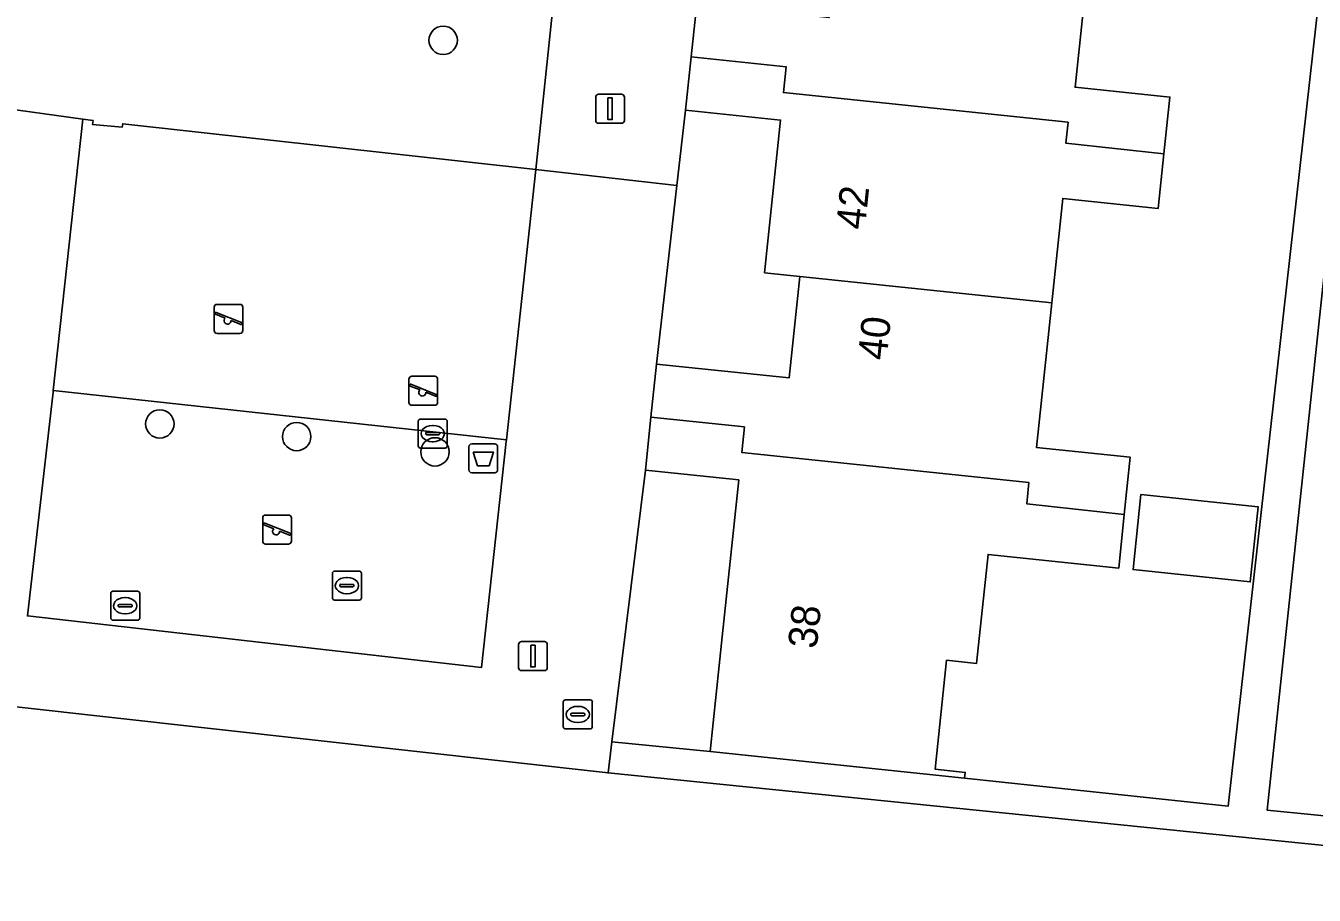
# Model space of a CAD drawing. Extents: x 162082 to 163401, y 388089 to 388636.
# Drawn here: x 162754.56 to 162798.94, y 388131.14 to 388161.11 of the extents above; entities that cross this region are included whole.
import ezdxf

# ---------------------------------------------------------------- set-up
doc = ezdxf.new("R2010")
doc.units = 0
for name, color, linetype in [('IMGEO_Afvalbak', 7, 'Continuous'), ('IMGEO_Boom', 7, 'Continuous'), ('IMGEO_Brandkraan', 7, 'Continuous'), ('IMGEO_Erf', 7, 'Continuous'), ('IMGEO_Kolk', 7, 'Continuous'), ('IMGEO_Lichtmast', 7, 'Continuous'), ('IMGEO_Pand', 7, 'Continuous'), ('IMGEO_Pand_nummerreeks', 7, 'Continuous'), ('IMGEO_Rioolput', 7, 'Continuous'), ('IMGEO_Speelvoorziening', 7, 'Continuous'), ('IMGEO_Terreindeel_zand', 7, 'Continuous'), ('IMGEO_Voetpad_open', 7, 'Continuous')]:
    doc.layers.add(name, color=color, linetype=linetype)

msp = doc.modelspace()

# ---------------------------------------------------------------- linework, layer by layer
at = {"layer": 'IMGEO_Afvalbak'}
for p, q in [((162769.821, 388145.802), (162769.821, 388146.602)), ((162769.821, 388146.602), (162769.821, 388145.802)), ((162769.921, 388146.702), (162770.711, 388146.702)), ((162770.711, 388146.702), (162769.921, 388146.702)), ((162770.811, 388146.602), (162770.811, 388145.802)), ((162770.811, 388145.802), (162770.811, 388146.602)), ((162770.711, 388145.702), (162769.921, 388145.702)), ((162769.921, 388145.702), (162770.711, 388145.702))]:
    msp.add_line(p, q, dxfattribs=at)
msp.add_lwpolyline([(162769.964, 388146.416), (162770.668, 388146.416), (162770.519, 388145.946), (162770.113, 388145.946), (162769.964, 388146.416)], dxfattribs=at)
for centre, start, end in [((162769.921, 388146.602), 90, 180), ((162769.921, 388146.602), 90, 180), ((162770.711, 388146.602), 0, 90), ((162770.711, 388146.602), 360, 90), ((162769.921, 388145.802), 180, 270), ((162769.921, 388145.802), 180, 270), ((162770.711, 388145.802), 270, 0), ((162770.711, 388145.802), 270, 0)]:
    msp.add_arc(centre, 0.1, start, end, dxfattribs=at)
at = {"layer": 'IMGEO_Boom'}
for centre in [(162768.936, 388160.614), (162759.174, 388147.388), (162763.891, 388146.952), (162768.654, 388146.425)]:
    msp.add_circle(centre, 0.489, dxfattribs=at)
at = {"layer": 'IMGEO_Brandkraan'}
for p, q in [((162773.073, 388136.946), (162773.073, 388137.798)), ((162773.148, 388137.872), (162774, 388137.872)), ((162773.561, 388137.652), (162773.586, 388137.652)), ((162774.074, 388137.798), (162774.074, 388136.946)), ((162773.332, 388137.366), (162773.332, 388137.378)), ((162773.77, 388137.329), (162773.372, 388137.329)), ((162773.375, 388137.415), (162773.773, 388137.415)), ((162773.816, 388137.378), (162773.816, 388137.366)), ((162774, 388136.872), (162773.148, 388136.872)), ((162773.584, 388137.092), (162773.559, 388137.092))]:
    msp.add_line(p, q, dxfattribs=at)
for points in [[(162773.073, 388136.946), (162773.073, 388137.798)], [(162773.148, 388137.872), (162774, 388137.872)], [(162774.074, 388137.798), (162774.074, 388136.946)], [(162774, 388136.872), (162773.148, 388136.872)]]:
    msp.add_lwpolyline(points, dxfattribs=at)
for centre, radius, start, end in [((162773.15, 388137.796), 0.0765, 91.552, 178.448), ((162773.15, 388137.796), 0.0765, 91.552, 178.448), ((162773.998, 388137.796), 0.0765, 1.552, 88.448), ((162773.998, 388137.796), 0.0765, 1.552, 88.448), ((162773.372, 388137.375), 0.0403, 85.8775, 175.7526), ((162773.369, 388137.365), 0.0366, 178.938, 274.7102), ((162773.773, 388137.372), 0.043, 264.8664, 352.4533), ((162773.777, 388137.377), 0.0386, 1.7309, 96.639), ((162773.15, 388136.948), 0.0765, 181.552, 268.448), ((162773.15, 388136.948), 0.0765, 181.552, 268.448), ((162773.998, 388136.948), 0.0765, 271.552, 358.448), ((162773.998, 388136.948), 0.0765, 271.552, 358.448)]:
    msp.add_arc(centre, radius, start, end, dxfattribs=at)
for centre, major_axis, ratio, start_param, end_param in [((162773.56, 388137.372), (-0.387, 0.002), 0.722429, 4.712389, 7.853982), ((162773.585, 388137.372), (-0.39, 0.002), 0.717154, 1.570796, 4.712389)]:
    msp.add_ellipse(centre, major_axis=major_axis, ratio=ratio, start_param=start_param, end_param=end_param, dxfattribs=at)
at = {"layer": 'IMGEO_Erf'}
for points in [[(162791.233, 388164.021), (162790.707, 388158.996), (162793.97, 388158.654), (162793.765, 388156.701), (162793.568, 388154.817), (162790.28, 388155.162), (162789.903, 388151.56), (162789.381, 388146.574), (162792.607, 388146.237), (162792.401, 388144.268), (162792.207, 388142.419), (162787.706, 388142.891), (162787.313, 388139.133), (162786.279, 388139.242), (162785.886, 388135.483), (162786.921, 388135.375), (162786.901, 388135.177), (162795.979, 388134.212), (162803.844, 388204.258)], [(162799.702, 388156.447), (162797.324, 388134.069), (162810.27, 388132.785)]]:
    msp.add_lwpolyline(points, dxfattribs=at)
for points in [[(162780.56, 388157.861), (162777.287, 388158.204), (162776.99, 388155.606), (162776.287, 388149.451), (162780.851, 388148.972), (162781.217, 388152.47), (162780.009, 388152.597)], [(162778.551, 388140.051), (162779.118, 388145.458), (162775.904, 388145.795), (162774.75, 388136.429), (162778.136, 388136.096)], [(162797.009, 388144.53), (162796.738, 388141.944), (162792.704, 388142.367), (162792.975, 388144.953)], [(162817.616, 388132.026), (162813.209, 388132.465), (162813.117, 388131.452), (162774.618, 388135.355), (162754.126, 388137.65), (162753.09, 388128.162), (162759.25, 388127.458), (162765.261, 388126.772), (162771.273, 388126.085), (162777.284, 388125.399), (162783.297, 388124.712), (162789.309, 388124.025), (162795.321, 388123.339), (162801.333, 388122.652), (162807.344, 388121.965), (162813.503, 388121.262), (162816.444, 388120.926)]]:
    msp.add_lwpolyline(points, close=True, dxfattribs=at)
at = {"layer": 'IMGEO_Kolk'}
for p, q in [((162768.075, 388146.629), (162768.075, 388147.481)), ((162768.15, 388147.555), (162769.002, 388147.555)), ((162769.076, 388147.481), (162769.076, 388146.629)), ((162768.334, 388147.049), (162768.334, 388147.061)), ((162768.772, 388147.012), (162768.374, 388147.012)), ((162768.377, 388147.098), (162768.775, 388147.098)), ((162768.563, 388147.335), (162768.588, 388147.335)), ((162768.818, 388147.061), (162768.818, 388147.049)), ((162769.002, 388146.555), (162768.15, 388146.555)), ((162768.586, 388146.775), (162768.561, 388146.775)), ((162757.558, 388141.62), (162758.41, 388141.62)), ((162757.483, 388140.694), (162757.483, 388141.546)), ((162757.785, 388141.163), (162758.183, 388141.163)), ((162757.971, 388141.4), (162757.996, 388141.4)), ((162758.484, 388141.546), (162758.484, 388140.694)), ((162757.742, 388141.114), (162757.742, 388141.126)), ((162758.18, 388141.077), (162757.782, 388141.077)), ((162757.994, 388140.84), (162757.969, 388140.84)), ((162758.226, 388141.126), (162758.226, 388141.114)), ((162758.41, 388140.62), (162757.558, 388140.62))]:
    msp.add_line(p, q, dxfattribs=at)
for points in [[(162768.075, 388146.629), (162768.075, 388147.481)], [(162768.15, 388147.555), (162769.002, 388147.555)], [(162769.076, 388147.481), (162769.076, 388146.629)], [(162769.002, 388146.555), (162768.15, 388146.555)], [(162757.558, 388141.62), (162758.41, 388141.62)], [(162757.483, 388140.694), (162757.483, 388141.546)], [(162758.484, 388141.546), (162758.484, 388140.694)], [(162758.41, 388140.62), (162757.558, 388140.62)]]:
    msp.add_lwpolyline(points, dxfattribs=at)
for centre, radius, start, end in [((162768.152, 388147.479), 0.0765, 91.552, 178.448), ((162768.152, 388147.479), 0.0765, 91.552, 178.448), ((162769, 388147.479), 0.0765, 1.552, 88.448), ((162769, 388147.479), 0.0765, 1.552, 88.448), ((162768.374, 388147.058), 0.0403, 85.8775, 175.7526), ((162768.371, 388147.048), 0.0366, 178.938, 274.7102), ((162768.775, 388147.055), 0.043, 264.8664, 352.4533), ((162768.779, 388147.06), 0.0386, 1.7309, 96.639), ((162768.152, 388146.631), 0.0765, 181.552, 268.448), ((162768.152, 388146.631), 0.0765, 181.552, 268.448), ((162769, 388146.631), 0.0765, 271.552, 358.448), ((162769, 388146.631), 0.0765, 271.552, 358.448), ((162757.56, 388141.544), 0.0765, 91.552, 178.448), ((162757.56, 388141.544), 0.0765, 91.552, 178.448), ((162758.408, 388141.544), 0.0765, 1.552, 88.448), ((162758.408, 388141.544), 0.0765, 1.552, 88.448), ((162757.782, 388141.123), 0.0403, 85.8775, 175.7526), ((162758.187, 388141.125), 0.0386, 1.7309, 96.639), ((162757.56, 388140.696), 0.0765, 181.552, 268.448), ((162757.56, 388140.696), 0.0765, 181.552, 268.448), ((162757.779, 388141.113), 0.0366, 178.938, 274.7102), ((162758.183, 388141.12), 0.043, 264.8664, 352.4533), ((162758.408, 388140.696), 0.0765, 271.552, 358.448), ((162758.408, 388140.696), 0.0765, 271.552, 358.448)]:
    msp.add_arc(centre, radius, start, end, dxfattribs=at)
for centre, major_axis, ratio, start_param, end_param in [((162768.562, 388147.055), (-0.387, 0.002), 0.722429, 4.712389, 7.853982), ((162768.587, 388147.055), (-0.39, 0.002), 0.717154, 1.570796, 4.712389), ((162757.97, 388141.12), (-0.387, 0.002), 0.722429, 4.712389, 7.853982), ((162757.995, 388141.12), (-0.39, 0.002), 0.717154, 1.570796, 4.712389)]:
    msp.add_ellipse(centre, major_axis=major_axis, ratio=ratio, start_param=start_param, end_param=end_param, dxfattribs=at)
at = {"layer": 'IMGEO_Lichtmast'}
for p, q in [((162774.19, 388157.852), (162774.19, 388158.652)), ((162774.19, 388158.652), (162774.19, 388157.852)), ((162774.29, 388158.752), (162775.08, 388158.752)), ((162775.08, 388158.752), (162774.29, 388158.752)), ((162775.18, 388158.652), (162775.18, 388157.852)), ((162775.18, 388157.852), (162775.18, 388158.652)), ((162775.08, 388157.752), (162774.29, 388157.752)), ((162774.29, 388157.752), (162775.08, 388157.752)), ((162771.633, 388139.885), (162772.423, 388139.885)), ((162772.423, 388139.885), (162771.633, 388139.885)), ((162771.533, 388138.985), (162771.533, 388139.785)), ((162771.533, 388139.785), (162771.533, 388138.985)), ((162772.523, 388139.785), (162772.523, 388138.985)), ((162772.523, 388138.985), (162772.523, 388139.785)), ((162772.423, 388138.885), (162771.633, 388138.885)), ((162771.633, 388138.885), (162772.423, 388138.885))]:
    msp.add_line(p, q, dxfattribs=at)
for points in [[(162774.61, 388158.627), (162774.76, 388158.627), (162774.76, 388157.877), (162774.61, 388157.877), (162774.61, 388158.627)], [(162771.953, 388139.76), (162772.103, 388139.76), (162772.103, 388139.01), (162771.953, 388139.01), (162771.953, 388139.76)]]:
    msp.add_lwpolyline(points, dxfattribs=at)
for centre, start, end in [((162774.29, 388158.652), 90, 180), ((162774.29, 388158.652), 90, 180), ((162775.08, 388158.652), 0, 90), ((162775.08, 388158.652), 360, 90), ((162774.29, 388157.852), 180, 270), ((162774.29, 388157.852), 180, 270), ((162775.08, 388157.852), 270, 0), ((162775.08, 388157.852), 270, 0), ((162771.633, 388139.785), 90, 180), ((162771.633, 388139.785), 90, 180), ((162772.423, 388139.785), 0, 90), ((162772.423, 388139.785), 360, 90), ((162771.633, 388138.985), 180, 270), ((162771.633, 388138.985), 180, 270), ((162772.423, 388138.985), 270, 0), ((162772.423, 388138.985), 270, 0)]:
    msp.add_arc(centre, 0.1, start, end, dxfattribs=at)
at = {"layer": 'IMGEO_Pand'}
for points in [[(162793.765, 388156.701), (162793.97, 388158.654), (162790.707, 388158.996), (162791.233, 388164.021), (162782.603, 388164.923), (162782.233, 388161.394), (162777.672, 388161.871), (162777.48, 388160.038), (162780.752, 388159.694), (162780.659, 388158.811), (162790.461, 388157.785), (162790.391, 388157.066)], [(162793.765, 388156.701), (162790.391, 388157.066), (162790.461, 388157.785), (162780.659, 388158.811), (162780.752, 388159.694), (162777.48, 388160.038), (162777.287, 388158.204), (162780.56, 388157.861), (162780.009, 388152.597), (162781.217, 388152.47), (162789.903, 388151.56), (162790.28, 388155.162), (162793.568, 388154.817)], [(162776.095, 388147.622), (162779.313, 388147.287), (162779.22, 388146.408), (162789.111, 388145.371), (162789.044, 388144.632), (162792.401, 388144.268), (162792.607, 388146.237), (162789.381, 388146.574), (162789.903, 388151.56), (162781.217, 388152.47), (162780.851, 388148.972), (162776.287, 388149.451)], [(162776.095, 388147.622), (162775.904, 388145.795), (162779.118, 388145.458), (162778.551, 388140.051), (162778.136, 388136.096), (162786.901, 388135.177), (162786.921, 388135.375), (162785.886, 388135.483), (162786.279, 388139.242), (162787.313, 388139.133), (162787.706, 388142.891), (162792.207, 388142.419), (162792.401, 388144.268), (162789.044, 388144.632), (162789.111, 388145.371), (162779.22, 388146.408), (162779.313, 388147.287)], [(162796.738, 388141.944), (162797.009, 388144.53), (162792.975, 388144.953), (162792.704, 388142.367)]]:
    msp.add_lwpolyline(points, close=True, dxfattribs=at)
at = {"layer": 'IMGEO_Rioolput'}
for p, q in [((162765.119, 388141.389), (162765.119, 388142.241)), ((162765.194, 388142.315), (162766.046, 388142.315)), ((162765.607, 388142.095), (162765.632, 388142.095)), ((162766.12, 388142.241), (162766.12, 388141.389)), ((162765.378, 388141.809), (162765.378, 388141.821)), ((162765.816, 388141.772), (162765.418, 388141.772)), ((162765.421, 388141.858), (162765.819, 388141.858)), ((162765.862, 388141.821), (162765.862, 388141.809)), ((162766.046, 388141.315), (162765.194, 388141.315)), ((162765.63, 388141.535), (162765.605, 388141.535))]:
    msp.add_line(p, q, dxfattribs=at)
for points in [[(162765.119, 388141.389), (162765.119, 388142.241)], [(162765.194, 388142.315), (162766.046, 388142.315)], [(162766.12, 388142.241), (162766.12, 388141.389)], [(162766.046, 388141.315), (162765.194, 388141.315)]]:
    msp.add_lwpolyline(points, dxfattribs=at)
for centre, radius, start, end in [((162765.196, 388142.239), 0.0765, 91.552, 178.448), ((162765.196, 388142.239), 0.0765, 91.552, 178.448), ((162766.044, 388142.239), 0.0765, 1.552, 88.448), ((162766.044, 388142.239), 0.0765, 1.552, 88.448), ((162765.418, 388141.818), 0.0403, 85.8775, 175.7526), ((162765.415, 388141.808), 0.0366, 178.938, 274.7102), ((162765.819, 388141.815), 0.043, 264.8664, 352.4533), ((162765.823, 388141.82), 0.0386, 1.7309, 96.639), ((162765.196, 388141.391), 0.0765, 181.552, 268.448), ((162765.196, 388141.391), 0.0765, 181.552, 268.448), ((162766.044, 388141.391), 0.0765, 271.552, 358.448), ((162766.044, 388141.391), 0.0765, 271.552, 358.448)]:
    msp.add_arc(centre, radius, start, end, dxfattribs=at)
for centre, major_axis, ratio, start_param, end_param in [((162765.606, 388141.815), (-0.387, 0.002), 0.722429, 4.712389, 7.853982), ((162765.631, 388141.815), (-0.39, 0.002), 0.717154, 1.570796, 4.712389)]:
    msp.add_ellipse(centre, major_axis=major_axis, ratio=ratio, start_param=start_param, end_param=end_param, dxfattribs=at)
at = {"layer": 'IMGEO_Speelvoorziening'}
for p, q in [((162761.046, 388150.609), (162761.046, 388151.409)), ((162761.046, 388151.409), (162761.046, 388150.609)), ((162761.146, 388151.509), (162761.936, 388151.509)), ((162761.936, 388151.509), (162761.146, 388151.509)), ((162762.036, 388151.409), (162762.036, 388150.609)), ((162762.036, 388150.609), (162762.036, 388151.409)), ((162761.429, 388151.037), (162761.09, 388151.174)), ((162761.115, 388151.234), (162761.991, 388150.881)), ((162761.967, 388150.821), (162761.627, 388150.958)), ((162761.936, 388150.509), (162761.146, 388150.509)), ((162761.146, 388150.509), (162761.936, 388150.509)), ((162767.755, 388148.13), (162767.755, 388148.93)), ((162767.755, 388148.93), (162767.755, 388148.13)), ((162768.138, 388148.558), (162767.799, 388148.695)), ((162767.824, 388148.755), (162768.7, 388148.402)), ((162767.855, 388149.03), (162768.645, 388149.03)), ((162768.645, 388149.03), (162767.855, 388149.03)), ((162768.745, 388148.93), (162768.745, 388148.13)), ((162768.745, 388148.13), (162768.745, 388148.93)), ((162768.676, 388148.342), (162768.336, 388148.479)), ((162768.645, 388148.03), (162767.855, 388148.03)), ((162767.855, 388148.03), (162768.645, 388148.03)), ((162762.818, 388144.245), (162763.608, 388144.245)), ((162763.608, 388144.245), (162762.818, 388144.245)), ((162762.718, 388143.345), (162762.718, 388144.145)), ((162762.718, 388144.145), (162762.718, 388143.345)), ((162763.101, 388143.773), (162762.762, 388143.91)), ((162762.787, 388143.97), (162763.663, 388143.617)), ((162763.708, 388144.145), (162763.708, 388143.345)), ((162763.708, 388143.345), (162763.708, 388144.145)), ((162763.639, 388143.557), (162763.299, 388143.694)), ((162763.608, 388143.245), (162762.818, 388143.245)), ((162762.818, 388143.245), (162763.608, 388143.245))]:
    msp.add_line(p, q, dxfattribs=at)
for centre, radius, start, end in [((162761.146, 388151.409), 0.1, 90, 180), ((162761.146, 388151.409), 0.1, 90, 180), ((162761.936, 388151.409), 0.1, 0, 90), ((162761.936, 388151.409), 0.1, 360, 90), ((162761.103, 388151.204), 0.0327, 68.078, 248.078), ((162761.508, 388150.947), 0.12, 130.9928, 5.1632), ((162761.146, 388150.609), 0.1, 180, 270), ((162761.146, 388150.609), 0.1, 180, 270), ((162761.936, 388150.609), 0.1, 270, 0), ((162761.936, 388150.609), 0.1, 270, 0), ((162761.979, 388150.851), 0.0327, 248.078, 68.078), ((162767.855, 388148.93), 0.1, 90, 180), ((162767.855, 388148.93), 0.1, 90, 180), ((162767.812, 388148.725), 0.0327, 68.078, 248.078), ((162768.645, 388148.93), 0.1, 0, 90), ((162768.645, 388148.93), 0.1, 360, 90), ((162768.217, 388148.468), 0.12, 130.9928, 5.1632), ((162768.688, 388148.372), 0.0327, 248.078, 68.078), ((162767.855, 388148.13), 0.1, 180, 270), ((162767.855, 388148.13), 0.1, 180, 270), ((162768.645, 388148.13), 0.1, 270, 0), ((162768.645, 388148.13), 0.1, 270, 0), ((162762.818, 388144.145), 0.1, 90, 180), ((162762.818, 388144.145), 0.1, 90, 180), ((162763.608, 388144.145), 0.1, 0, 90), ((162763.608, 388144.145), 0.1, 360, 90), ((162762.775, 388143.94), 0.0327, 68.078, 248.078), ((162763.18, 388143.683), 0.12, 130.9928, 5.1632), ((162763.651, 388143.587), 0.0327, 248.078, 68.078), ((162762.818, 388143.345), 0.1, 180, 270), ((162762.818, 388143.345), 0.1, 180, 270), ((162763.608, 388143.345), 0.1, 270, 0), ((162763.608, 388143.345), 0.1, 270, 0)]:
    msp.add_arc(centre, radius, start, end, dxfattribs=at)
at = {"layer": 'IMGEO_Terreindeel_zand'}
msp.add_lwpolyline([(162772.131, 388156.161), (162757.9, 388157.737), (162757.874, 388157.615), (162756.854, 388157.711), (162756.874, 388157.847), (162756.524, 388157.89), (162755.506, 388148.535), (162771.112, 388146.842)], close=True, dxfattribs=at)
at = {"layer": 'IMGEO_Voetpad_open'}
for points in [[(162803.844, 388204.258), (162795.979, 388134.212), (162786.901, 388135.177), (162778.136, 388136.096), (162774.75, 388136.429), (162774.618, 388135.355), (162813.117, 388131.452)], [(162773.187, 388166.531), (162773.053, 388165.285), (162773.046, 388164.918), (162772.131, 388156.161), (162776.99, 388155.606), (162777.287, 388158.204), (162777.48, 388160.038), (162777.672, 388161.871), (162778.686, 388170.581)], [(162664.145, 388168.344), (162688.677, 388165.591), (162690.136, 388165.428), (162753.371, 388158.332), (162756.524, 388157.89), (162756.874, 388157.847), (162756.854, 388157.711), (162757.874, 388157.615), (162757.9, 388157.737), (162772.131, 388156.161), (162773.046, 388164.918), (162773.053, 388165.285)], [(162810.27, 388132.785), (162797.324, 388134.069), (162799.702, 388156.447)]]:
    msp.add_lwpolyline(points, dxfattribs=at)
for points in [[(162755.5, 388148.483), (162755.506, 388148.535), (162756.524, 388157.89), (162753.371, 388158.332), (162753.017, 388155.361), (162752.473, 388150.542), (162751.921, 388145.652), (162751.105, 388137.978), (162754.126, 388137.65), (162774.618, 388135.355), (162774.75, 388136.429), (162775.904, 388145.795), (162776.095, 388147.622), (162776.287, 388149.451), (162776.99, 388155.606), (162772.131, 388156.161), (162771.112, 388146.842), (162771.106, 388146.784), (162770.255, 388138.988), (162754.611, 388140.767)], [(162771.106, 388146.784), (162771.112, 388146.842), (162755.506, 388148.535), (162755.5, 388148.483), (162754.611, 388140.767), (162770.255, 388138.988)]]:
    msp.add_lwpolyline(points, close=True, dxfattribs=at)

# ---------------------------------------------------------------- texts
at = {"layer": 'IMGEO_Pand_nummerreeks'}
for s, rotation, p in [('42', 84.0244, (162783.46, 388154.062)), ('40', 84.0268, (162784.211, 388149.56)), ('38', 84.0136, (162781.803, 388139.616))]:
    msp.add_text(s, height=1, rotation=rotation, dxfattribs=at).set_placement(p)

doc.saveas('drawing.dxf')
